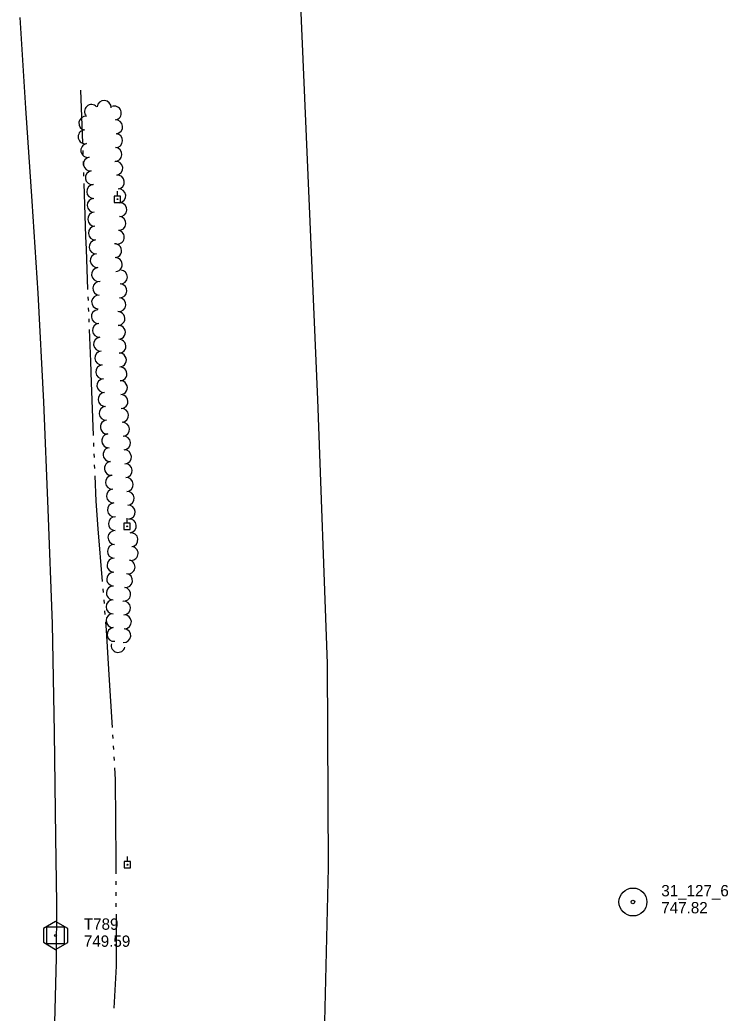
# Model space of a CAD drawing. Extents: x 589250 to 1188077, y 162953 to 363065.
# Drawn here: x 594384 to 594758, y 170816 to 171341 of the extents above; entities that cross this region are included whole.
import ezdxf

# ---------------------------------------------------------------- set-up
doc = ezdxf.new("R2010")
doc.units = 0
for name, color, linetype in [('E_LAND_TreeLine_P', 7, 'Continuous'), ('E_MAP_Control', 7, 'Continuous'), ('E_MAP_Limits', 7, 'Continuous'), ('E_MAP_PassPoints', 7, 'Continuous'), ('E_RDWY', 7, 'Continuous'), ('E_UTL_EPowerPole', 7, 'Continuous'), ('E_WTR_FlowLine', 7, 'Continuous')]:
    doc.layers.add(name, color=color, linetype=linetype)

msp = doc.modelspace()

# ---------------------------------------------------------------- linework, layer by layer
at = {"layer": 'E_LAND_TreeLine_P'}
for centre, start, end in [((594421.59, 171292.89), 42.2968, 222.2968), ((594428.32, 171295.06), 356.7333, 176.7333), ((594433.74, 171292.06), 290.8657, 110.8657), ((594418.57, 171286.74), 83.4668, 263.4668), ((594434.45, 171284.78), 274.8835, 94.8835), ((594418.22, 171279.48), 101.3131, 281.3131), ((594434.44, 171277.47), 267.2155, 87.2155), ((594419.65, 171272.29), 101.3131, 281.3131), ((594434.08, 171270.15), 267.2155, 87.2155), ((594420.97, 171265.09), 98.2168, 278.2168), ((594434.55, 171262.85), 276.1024, 96.1024), ((594422.02, 171257.84), 98.2168, 278.2168), ((594435.33, 171255.57), 276.1024, 96.1024), ((594422.73, 171250.56), 91.9462, 271.9462), ((594436.11, 171248.28), 276.1024, 96.1024), ((594422.98, 171243.23), 91.9462, 271.9462), ((594436.72, 171241), 265.4105, 85.4105), ((594423.29, 171235.91), 92.7463, 272.7463), ((594436.14, 171233.69), 265.4105, 85.4105), ((594423.64, 171228.59), 92.7463, 272.7463), ((594435.28, 171226.43), 258.0448, 78.0448), ((594424.03, 171221.28), 94.8236, 274.8236), ((594433.89, 171219.25), 272.9122, 92.9122), ((594424.65, 171213.98), 94.8236, 274.8236), ((594434.26, 171211.93), 272.9122, 92.9122), ((594425.29, 171206.68), 96.0202, 276.0202), ((594436.93, 171205.34), 268.019, 88.019), ((594425.9, 171199.39), 85.7357, 265.7357), ((594436.68, 171198.02), 268.019, 88.019), ((594425.36, 171192.08), 85.7357, 265.7357), ((594436.13, 171190.71), 265.4105, 85.4105), ((594425.19, 171184.42), 94.7083, 274.7083), ((594435.6, 171183.41), 272.0995, 92.0995), ((594425.79, 171177.12), 94.7083, 274.7083), ((594435.87, 171176.09), 272.0995, 92.0995), ((594426.39, 171169.82), 94.7083, 274.7083), ((594436.14, 171168.77), 272.0995, 92.0995), ((594427, 171162.51), 94.7083, 274.7083), ((594436.41, 171161.44), 272.0995, 92.0995), ((594427.6, 171155.21), 94.7083, 274.7083), ((594436.68, 171154.12), 272.0995, 92.0995), ((594428.17, 171147.91), 94.3952, 274.3952), ((594436.94, 171146.8), 272.0995, 92.0995), ((594428.73, 171140.6), 94.3952, 274.3952), ((594437.21, 171139.48), 272.0995, 92.0995), ((594429.29, 171133.3), 94.3952, 274.3952), ((594437.57, 171132.16), 273.8859, 93.8859), ((594429.98, 171126), 95.572, 275.572), ((594438.07, 171124.85), 273.8859, 93.8859), ((594430.69, 171118.71), 95.572, 275.572), ((594438.57, 171117.54), 273.8859, 93.8859), ((594431.4, 171111.42), 95.572, 275.572), ((594439.06, 171110.23), 273.8859, 93.8859), ((594432.11, 171104.12), 95.572, 275.572), ((594439.56, 171102.92), 273.8859, 93.8859), ((594432.68, 171096.82), 94.2279, 274.2279), ((594440.07, 171095.61), 274.0613, 94.0613), ((594433.22, 171089.51), 94.2279, 274.2279), ((594440.59, 171088.3), 274.0613, 94.0613), ((594433.76, 171082.21), 94.2279, 274.2279), ((594441.1, 171080.99), 274.0613, 94.0613), ((594434.25, 171074.9), 87.9237, 267.9237), ((594441.69, 171073.69), 276.4798, 96.4798), ((594433.98, 171067.58), 87.9237, 267.9237), ((594442.52, 171066.41), 276.4798, 96.4798), ((594433.72, 171060.25), 87.9237, 267.9237), ((594442.62, 171059.17), 257.0691, 77.0691), ((594433.52, 171052.93), 88.8408, 268.8408), ((594440.98, 171052.03), 257.0691, 77.0691), ((594433.37, 171045.6), 88.8408, 268.8408), ((594439.66, 171044.83), 262.4024, 82.4024), ((594433.15, 171038.28), 87.8201, 267.8201), ((594438.69, 171037.57), 262.4024, 82.4024), ((594432.98, 171030.96), 90.3096, 270.3096), ((594438.57, 171030.28), 273.6761, 93.6761), ((594433.02, 171023.63), 90.3096, 270.3096), ((594439.04, 171022.97), 273.6761, 93.6761), ((594433.52, 171016.33), 95.7499, 275.7499), ((594438.7, 171015.66), 265.9109, 85.9109), ((594435.71, 171010.48), 166.2734, 346.2734)]:
    msp.add_arc(centre, 3.66, start, end, dxfattribs=at)
at = {"layer": 'E_MAP_Control'}
for p, q in [((594398.09, 170852.62), (594398.09, 170861.62)), ((594398.09, 170861.62), (594407.09, 170861.62)), ((594398.09, 170852.62), (594398.09, 170861.62)), ((594398.09, 170861.62), (594407.09, 170861.62)), ((594407.09, 170861.62), (594407.09, 170852.62)), ((594407.09, 170861.62), (594407.09, 170852.62)), ((594407.09, 170852.62), (594398.09, 170852.62)), ((594407.09, 170852.62), (594398.09, 170852.62))]:
    msp.add_line(p, q, dxfattribs=at)
msp.add_lwpolyline([(594396.17, 170860.89), (594396.17, 170853.5), (594402.63, 170849.77), (594409.03, 170853.43), (594409.03, 170860.76), (594402.51, 170864.49)], close=True, dxfattribs=at)
msp.add_lwpolyline([(594396.17, 170860.89), (594396.17, 170853.5), (594402.63, 170849.77), (594409.03, 170853.43), (594409.03, 170860.76), (594402.51, 170864.49)], close=True, dxfattribs=at)
msp.add_circle((594402.59, 170857.12), 0.546, dxfattribs=at)
msp.add_circle((594402.59, 170857.12), 0.546, dxfattribs=at)
at = {"layer": 'E_MAP_Limits'}
for p, q in [((594526.6, 171479.43), (594541.14, 171140.56)), ((594541.14, 171140.56), (594546.21, 171000.99)), ((594546.21, 171000.99), (594546.79, 170892.91)), ((594546.79, 170892.94), (594541.65, 170677.34))]:
    msp.add_line(p, q, dxfattribs=at)
at = {"layer": 'E_MAP_PassPoints'}
for radius in [7.38, 7.38, 0.945, 0.945]:
    msp.add_circle((594707.92, 170874.83), radius, dxfattribs=at)
at = {"layer": 'E_RDWY'}
for p, q in [((594383.75, 171342.65), (594386.67, 171294.66)), ((594386.67, 171294.66), (594389.99, 171245.52)), ((594389.99, 171245.52), (594393.3, 171196.79)), ((594393.3, 171196.79), (594396.28, 171139.27)), ((594396.28, 171139.27), (594398.53, 171082.53)), ((594398.53, 171082.53), (594400.76, 171021.95)), ((594400.76, 171021.95), (594401.84, 170964.42)), ((594401.84, 170964.42), (594402.52, 170909.17)), ((594402.52, 170909.17), (594403.09, 170874.12)), ((594403.09, 170874.12), (594402.86, 170845.16)), ((594402.86, 170845.34), (594401.82, 170803.9))]:
    msp.add_line(p, q, dxfattribs=at)
at = {"layer": 'E_UTL_EPowerPole'}
for points in [[(594435.31, 171248.13), (594435.31, 171250.78)], [(594436.99, 171248.13), (594433.63, 171248.13)], [(594433.63, 171248.13), (594433.63, 171244.78)], [(594433.63, 171244.78), (594436.99, 171244.78)], [(594436.99, 171244.78), (594436.99, 171248.13)], [(594442.13, 171075.18), (594438.78, 171075.18)], [(594438.78, 171075.18), (594438.78, 171071.83)], [(594440.45, 171075.18), (594440.45, 171077.83)], [(594442.13, 171071.83), (594442.13, 171075.18)], [(594438.78, 171071.83), (594442.13, 171071.83)], [(594442.26, 170896.22), (594438.91, 170896.22)], [(594438.91, 170896.22), (594438.91, 170892.86)], [(594440.58, 170896.22), (594440.58, 170898.86)], [(594442.26, 170892.86), (594442.26, 170896.22)], [(594438.91, 170892.86), (594442.26, 170892.86)]]:
    msp.add_lwpolyline(points, dxfattribs=at)
for centre in [(594435.34, 171246.46), (594440.48, 171073.51), (594440.61, 170894.54)]:
    msp.add_circle(centre, 0.217, dxfattribs=at)
at = {"layer": 'E_WTR_FlowLine'}
for p, q in [((594415.89, 171304.14), (594416.84, 171276.11)), ((594416.97, 171272.24), (594417.04, 171270.31)), ((594417.17, 171266.44), (594417.23, 171264.51)), ((594417.36, 171260.64), (594417.43, 171258.71)), ((594417.56, 171254.84), (594418.51, 171226.81)), ((594418.51, 171226.81), (594418.74, 171220)), ((594418.74, 171220), (594419.57, 171198.78)), ((594419.72, 171194.91), (594419.79, 171192.98)), ((594419.94, 171189.11), (594420.02, 171187.18)), ((594420.17, 171183.31), (594420.24, 171181.38)), ((594420.39, 171177.51), (594421.05, 171160.58)), ((594421.05, 171160.58), (594421.47, 171149.48)), ((594421.47, 171149.48), (594422.54, 171121.45)), ((594422.68, 171117.59), (594422.75, 171115.65)), ((594422.9, 171111.79), (594422.97, 171109.85)), ((594423.12, 171105.99), (594423.19, 171104.05)), ((594423.34, 171100.19), (594423.85, 171086.81)), ((594423.85, 171086.81), (594425.04, 171072.19)), ((594425.04, 171072.19), (594427.31, 171044.24)), ((594427.63, 171040.38), (594427.79, 171038.45)), ((594428.1, 171034.6), (594428.26, 171032.67)), ((594428.57, 171028.81), (594428.73, 171026.88)), ((594429.04, 171023.03), (594429.4, 171018.64)), ((594429.4, 171018.64), (594430.84, 170995.04)), ((594430.84, 170995.04), (594432.55, 170967.04)), ((594432.78, 170963.18), (594432.9, 170961.25)), ((594433.13, 170957.39), (594433.25, 170955.45)), ((594433.49, 170951.59), (594433.61, 170949.66)), ((594433.84, 170945.8), (594434.21, 170939.69)), ((594434.21, 170939.69), (594434.33, 170917.76)), ((594434.33, 170917.76), (594434.44, 170897.02)), ((594434.44, 170897.02), (594434.48, 170889.71)), ((594434.5, 170885.84), (594434.52, 170883.91)), ((594434.54, 170880.04), (594434.55, 170878.1)), ((594434.57, 170874.23), (594434.58, 170872.3)), ((594434.6, 170868.43), (594434.75, 170840.38)), ((594434.75, 170840.89), (594433.45, 170818.67))]:
    msp.add_line(p, q, dxfattribs=at)

# ---------------------------------------------------------------- texts
at = {"layer": 'E_MAP_Control'}
for s, p in [('T789', (594417.59, 170860.13)), ('T789', (594417.59, 170860.13)), ('749.59', (594417.59, 170851.13)), ('749.59', (594417.59, 170851.13))]:
    msp.add_text(s, height=6, dxfattribs=at).set_placement(p)
at = {"layer": 'E_MAP_PassPoints'}
for s, p in [('31_127_6', (594722.92, 170877.82)), ('31_127_6', (594722.92, 170877.82)), ('747.82', (594722.92, 170868.82)), ('747.82', (594722.92, 170868.82))]:
    msp.add_text(s, height=6, dxfattribs=at).set_placement(p)

doc.saveas('drawing.dxf')
